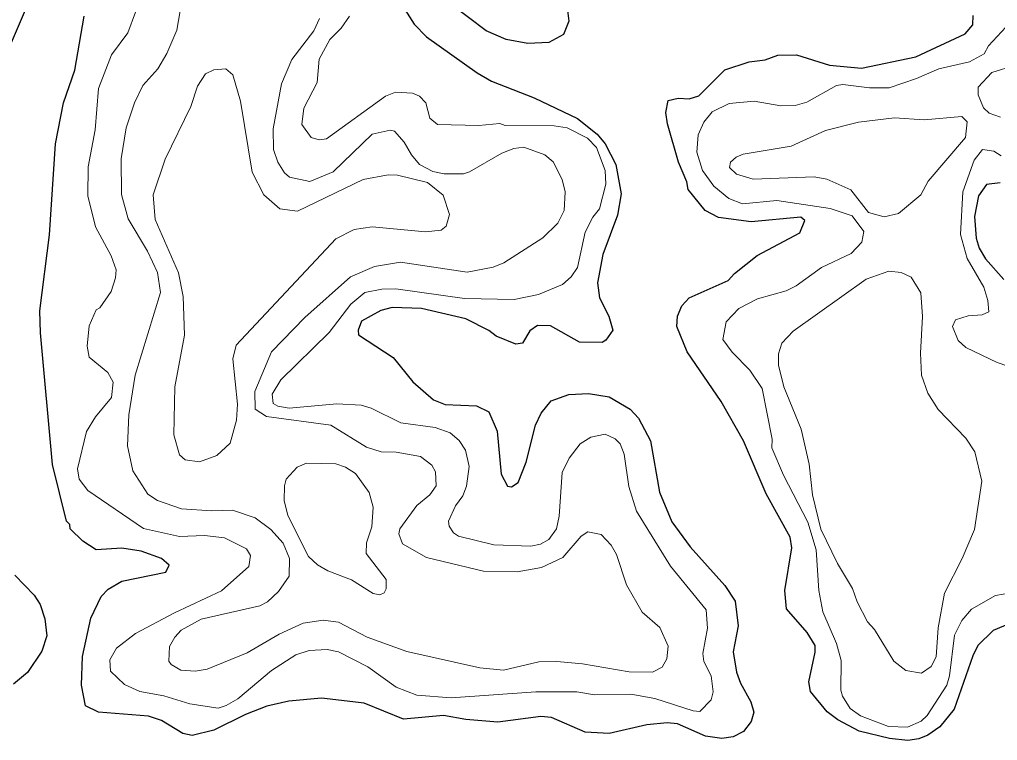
# Model space of a CAD drawing. Extents: x 763.2 to 816.8, y 7896.5 to 7952.7.
# Drawn here: x 766.74 to 770.009, y 7926.256 to 7928.667 of the extents above; entities that cross this region are included whole.
import ezdxf

# ---------------------------------------------------------------- set-up
doc = ezdxf.new("R2010")
doc.units = 0
doc.header["$LTSCALE"] = 0.064
doc.layers.add('1', color=7, linetype='Continuous', lineweight=25)
doc.layers.add('2', color=7, linetype='Continuous', lineweight=13)

msp = doc.modelspace()

# ---------------------------------------------------------------- linework, layer by layer
at = {"layer": '1'}
for points in [[(768.567, 7928.7343), (768.5768, 7928.6608), (768.559, 7928.6165), (768.5095, 7928.5895), (768.4389, 7928.5864), (768.3667, 7928.5996), (768.3003, 7928.6293), (768.1818, 7928.7182)], [(766.7655, 7928.7138), (766.6889, 7928.5346)], [(768.0283, 7928.6998), (768.0589, 7928.6511), (768.1004, 7928.6095), (768.2699, 7928.4881), (768.3174, 7928.4607), (768.4603, 7928.4047), (768.6049, 7928.3357), (768.6714, 7928.283), (768.6976, 7928.2507), (768.733, 7928.1821), (768.751, 7928.0843), (768.7391, 7928.013), (768.6899, 7927.8814), (768.6724, 7927.7861), (768.6789, 7927.7359), (768.7103, 7927.6752), (768.7232, 7927.6279), (768.7006, 7927.5943), (768.6874, 7927.5866), (768.6126, 7927.5883), (768.515, 7927.6427), (768.4722, 7927.6435), (768.4463, 7927.6258), (768.4219, 7927.5842), (768.3995, 7927.5808), (768.3334, 7927.608), (768.3089, 7927.6266), (768.2317, 7927.6659), (768.0839, 7927.7006), (767.9861, 7927.7038), (767.9478, 7927.6936), (767.8839, 7927.6578), (767.8724, 7927.6279), (767.8736, 7927.6125), (767.9894, 7927.5366), (768.0549, 7927.4552), (768.1244, 7927.3955), (768.1626, 7927.3796), (768.268, 7927.3751), (768.3094, 7927.3545), (768.337, 7927.2906), (768.3504, 7927.1467), (768.3719, 7927.1068), (768.3852, 7927.1044), (768.4074, 7927.1184), (768.4342, 7927.187), (768.4655, 7927.3105), (768.4835, 7927.3505), (768.5169, 7927.3919), (768.5769, 7927.4129), (768.6427, 7927.4162), (768.7117, 7927.4046), (768.7816, 7927.364), (768.809, 7927.3334), (768.8496, 7927.2585), (768.8796, 7927.0869), (768.9211, 7926.9868), (768.9818, 7926.903), (769.0983, 7926.7747), (769.1325, 7926.722), (769.1422, 7926.6396), (769.1261, 7926.552), (769.1371, 7926.4845), (769.1502, 7926.4471), (769.1846, 7926.3849)], [(769.088, 7926.2627), (769.0328, 7926.2707), (768.9393, 7926.3115), (768.9056, 7926.3151), (768.837, 7926.308), (768.7114, 7926.2795), (768.6311, 7926.2838), (768.5185, 7926.3328), (768.4824, 7926.3364), (768.3387, 7926.3169), (768.2316, 7926.3263), (768.157, 7926.3397), (768.0235, 7926.3268), (767.8926, 7926.3809), (767.7494, 7926.3973), (767.641, 7926.3875), (767.5672, 7926.3707), (767.4956, 7926.3431), (767.3897, 7926.2903), (767.3174, 7926.2727), (767.2861, 7926.2789), (767.2145, 7926.3233), (767.1709, 7926.3378), (767.0042, 7926.3512), (766.9603, 7926.3724), (766.9479, 7926.4408), (766.9506, 7926.5368), (766.9791, 7926.6652), (767.0132, 7926.7376), (767.0363, 7926.7617), (767.0828, 7926.7892), (767.2299, 7926.8193), (767.2402, 7926.8421), (767.2153, 7926.8643), (767.1464, 7926.8889), (767.0822, 7926.8986), (766.996, 7926.8939), (766.9522, 7926.9229), (766.9095, 7926.964), (766.9084, 7926.9779), (766.8975, 7926.9896), (766.851, 7927.1794), (766.8103, 7927.6193), (766.8087, 7927.6923), (766.84, 7927.9471), (766.8601, 7928.2508), (766.8873, 7928.3885), (766.9253, 7928.4976), (766.9565, 7928.6777)], [(769.5467, 7926.2873), (769.4752, 7926.3255), (769.4398, 7926.3514), (769.3845, 7926.4197), (769.3792, 7926.4518), (769.4001, 7926.5511), (769.3996, 7926.5734), (769.3727, 7926.6169), (769.3036, 7926.6966), (769.2986, 7926.7573), (769.3214, 7926.9002), (769.3166, 7926.9358), (769.2363, 7927.0804), (769.1607, 7927.2578), (769.0851, 7927.3894), (768.9718, 7927.5553), (768.937, 7927.6406), (768.9401, 7927.6752), (768.9537, 7927.7092), (768.9786, 7927.736), (769.1087, 7927.794), (769.1297, 7927.8176), (769.2055, 7927.8776), (769.3485, 7927.9537), (769.3652, 7927.9944), (769.3523, 7928.0059), (769.1858, 7927.99), (769.0767, 7928.0048), (769.0317, 7928.0283), (768.9753, 7928.099), (768.9707, 7928.1245), (768.9432, 7928.1895), (768.9059, 7928.3185), (768.9009, 7928.3563), (768.9082, 7928.3958), (768.9418, 7928.4039), (768.9786, 7928.4011), (769.0108, 7928.4116), (769.098, 7928.4982), (769.1796, 7928.525), (769.2326, 7928.5326), (769.2754, 7928.5472), (769.3379, 7928.5488), (769.448, 7928.5141), (769.5547, 7928.5043), (769.7365, 7928.5419), (769.9008, 7928.6189), (769.9271, 7928.6493), (769.9277, 7928.6808)], [(770.0183, 7928.1207), (769.9721, 7928.1157), (769.9461, 7928.0768), (769.9329, 7928.0079), (769.9384, 7927.9359), (769.9477, 7927.9028), (769.969, 7927.8667), (770.0303, 7927.7971)], [(766.7244, 7926.8089), (766.7892, 7926.7418), (766.8098, 7926.7102), (766.8251, 7926.6629), (766.8315, 7926.606), (766.8147, 7926.5545), (766.7675, 7926.4829), (766.7204, 7926.4439)], [(770.0643, 7926.653), (769.9952, 7926.6233), (769.944, 7926.5741), (769.9266, 7926.539), (769.8649, 7926.3606), (769.817, 7926.3016)], [(769.1846, 7926.3849), (769.1948, 7926.3508), (769.1857, 7926.3198), (769.1604, 7926.2864), (769.1258, 7926.2678), (769.088, 7926.2627)], [(769.817, 7926.3016), (769.7767, 7926.2743), (769.7462, 7926.2619), (769.7093, 7926.2561), (769.6481, 7926.2622), (769.5467, 7926.2873)]]:
    msp.add_lwpolyline(points, dxfattribs=at)
at = {"layer": '2'}
for points in [[(768.2101, 7927.2586), (768.2313, 7927.2264), (768.2432, 7927.1717), (768.2346, 7927.106), (768.2218, 7927.0745), (768.1971, 7927.0409), (768.1746, 7926.9891), (768.1761, 7926.9725), (768.1905, 7926.9501), (768.2078, 7926.9395), (768.3262, 7926.9098), (768.4494, 7926.9053), (768.4822, 7926.9121), (768.5095, 7926.9285), (768.5357, 7926.9635), (768.544, 7927.0061), (768.554, 7927.1521), (768.5778, 7927.1997), (768.6143, 7927.2481), (768.6499, 7927.2702), (768.6979, 7927.2798), (768.7314, 7927.265), (768.7485, 7927.2481), (768.7617, 7927.2137), (768.7765, 7927.105), (768.803, 7927.0232), (768.9168, 7926.8393), (769.0354, 7926.6924), (769.0404, 7926.6314), (769.0241, 7926.5472), (769.0277, 7926.5201), (769.052, 7926.4723), (769.0589, 7926.4188), (769.0526, 7926.3916), (769.014, 7926.3532), (768.9919, 7926.3546), (768.8641, 7926.3961), (768.784, 7926.4104), (768.6624, 7926.4089), (768.6032, 7926.4187), (768.4663, 7926.4188), (768.1832, 7926.399), (768.0682, 7926.4072), (767.9997, 7926.4346), (767.9047, 7926.5025), (767.8065, 7926.5523), (767.7691, 7926.56), (767.7086, 7926.5566), (767.6635, 7926.5428), (767.5821, 7926.4897), (767.47, 7926.3952), (767.4308, 7926.3725), (767.4039, 7926.3646), (767.3092, 7926.3783), (767.2227, 7926.4055), (767.142, 7926.4199), (767.0913, 7926.4434), (767.0442, 7926.4873), (767.0424, 7926.5257), (767.0649, 7926.5648), (767.1277, 7926.6134), (767.2583, 7926.683), (767.4154, 7926.7564), (767.5073, 7926.838), (767.512, 7926.8748), (767.4988, 7926.8965), (767.4258, 7926.9333), (767.359, 7926.9411), (767.2753, 7926.9381), (767.1549, 7926.9654), (766.9686, 7927.092), (766.9401, 7927.1295), (766.9339, 7927.1649), (766.9637, 7927.2895), (766.9943, 7927.3386), (767.048, 7927.4025), (767.0535, 7927.4544), (767.0352, 7927.4868), (766.9736, 7927.5376), (766.9664, 7927.5747), (766.9728, 7927.6423), (766.9964, 7927.696), (767.0091, 7927.7028), (767.0465, 7927.7575), (767.0615, 7927.8035), (767.0634, 7927.8298), (767.0469, 7927.8764), (766.9946, 7927.9731), (766.9682, 7928.077), (766.9697, 7928.1748), (766.9926, 7928.2978), (767.0044, 7928.4357), (767.0479, 7928.5488), (767.1027, 7928.6226), (767.1274, 7928.6917)], [(767.2769, 7928.6955), (767.2662, 7928.6313), (767.2326, 7928.5534), (767.2022, 7928.5022), (767.1528, 7928.4462), (767.125, 7928.3882), (767.0964, 7928.3044), (767.0798, 7928.2012), (767.0815, 7928.0814), (767.1038, 7928.0003), (767.1681, 7927.8917), (767.2011, 7927.8214), (767.2113, 7927.7537), (767.1265, 7927.4777), (767.1054, 7927.3447), (767.1012, 7927.2414), (767.1187, 7927.1579), (767.1696, 7927.08), (767.202, 7927.0583), (767.2813, 7927.0303), (767.3832, 7927.0236), (767.4522, 7927.0267), (767.5278, 7927.0007), (767.5808, 7926.9611), (767.6217, 7926.9154), (767.6431, 7926.8647), (767.6415, 7926.8053), (767.6057, 7926.7545)], [(768.7688, 7926.776), (768.7359, 7926.8778), (768.7174, 7926.9089), (768.6847, 7926.9446), (768.6401, 7926.9538), (768.6181, 7926.9396), (768.556, 7926.868), (768.4849, 7926.8345), (768.4041, 7926.82), (768.2914, 7926.8227), (768.1004, 7926.8674), (768.0199, 7926.9138), (768.0085, 7926.9468), (768.012, 7926.9634), (768.068, 7927.042), (768.1118, 7927.0777), (768.133, 7927.1076), (768.1304, 7927.1545), (768.1189, 7927.1771), (768.0808, 7927.2054), (767.9998, 7927.2206), (767.9491, 7927.2209), (767.8999, 7927.2372), (767.7813, 7927.3108), (767.5656, 7927.3397), (767.5283, 7927.3636), (767.527, 7927.4232), (767.582, 7927.5554), (767.694, 7927.6706), (767.8461, 7927.8065), (767.9273, 7927.8413), (768.0135, 7927.8549), (768.2361, 7927.8223), (768.3238, 7927.8387), (768.3587, 7927.8528), (768.4899, 7927.9371), (768.5396, 7927.9854), (768.5605, 7928.0283), (768.5639, 7928.0906), (768.5538, 7928.1322), (768.5245, 7928.1914), (768.4965, 7928.2147), (768.4257, 7928.2395), (768.3924, 7928.2361), (768.3524, 7928.2199), (768.2448, 7928.157), (768.2246, 7928.1509), (768.1595, 7928.1509), (768.1223, 7928.1591), (768.0772, 7928.1825), (768.0502, 7928.2144), (768.0264, 7928.2562), (767.9933, 7928.2934), (767.9787, 7928.297), (767.9188, 7928.2834), (767.7886, 7928.1579), (767.7108, 7928.1248), (767.6431, 7928.1397), (767.626, 7928.1541), (767.6034, 7928.1898), (767.5893, 7928.2321), (767.5878, 7928.3009), (767.6164, 7928.4514), (767.6501, 7928.5335), (767.7238, 7928.6295), (767.7435, 7928.6708)], [(767.8436, 7928.6783), (767.815, 7928.6379), (767.7773, 7928.5999), (767.7423, 7928.5338), (767.7354, 7928.4557), (767.6905, 7928.3705), (767.6836, 7928.316), (767.7147, 7928.2726), (767.7416, 7928.2647), (767.7669, 7928.2674), (767.9634, 7928.4101), (767.9972, 7928.4236), (768.0536, 7928.4205), (768.0773, 7928.4104), (768.0986, 7928.3884), (768.1123, 7928.3368), (768.1374, 7928.3154), (768.276, 7928.312), (768.3463, 7928.3186), (768.3634, 7928.312), (768.5269, 7928.3119), (768.5709, 7928.3051), (768.6387, 7928.2696), (768.6691, 7928.2388), (768.6984, 7928.1624), (768.7003, 7928.1161), (768.6792, 7928.0338), (768.6571, 7928.0055), (768.6315, 7927.9559), (768.605, 7927.8377), (768.5842, 7927.8065), (768.5549, 7927.7808), (768.4748, 7927.747), (768.3938, 7927.7304), (768.2279, 7927.7336), (767.9984, 7927.7663), (767.9513, 7927.7649), (767.8947, 7927.7535), (767.8474, 7927.7153), (767.7755, 7927.6206), (767.6141, 7927.4622), (767.5849, 7927.4143), (767.5886, 7927.3823), (767.6041, 7927.3736), (767.6413, 7927.3669), (767.8012, 7927.3817), (767.8828, 7927.3769)], [(770.079, 7926.7539), (770.0022, 7926.7409), (769.922, 7926.6952), (769.8901, 7926.657), (769.8658, 7926.6079), (769.8487, 7926.4723), (769.8395, 7926.4412), (769.7742, 7926.3395), (769.7541, 7926.3206), (769.7083, 7926.3007), (769.6451, 7926.3031), (769.5514, 7926.3382), (769.5173, 7926.3633), (769.4909, 7926.404), (769.4858, 7926.4243), (769.4872, 7926.5229), (769.4714, 7926.5801), (769.4252, 7926.686), (769.4117, 7926.7571), (769.4034, 7926.8936), (769.3755, 7926.9857), (769.2936, 7927.1431), (769.2546, 7927.2349), (769.2556, 7927.2639), (769.2227, 7927.4327), (769.181, 7927.4939), (769.122, 7927.5546), (769.0917, 7927.5968), (769.1028, 7927.6554), (769.1446, 7927.7009), (769.2073, 7927.7331), (769.3027, 7927.7596), (769.3367, 7927.7767), (769.4206, 7927.8373), (769.5203, 7927.8847), (769.556, 7927.922), (769.5628, 7927.9584), (769.5233, 7928.0101), (769.4505, 7928.0344), (769.2712, 7928.0621), (769.1569, 7928.0505), (769.111, 7928.0688), (769.0607, 7928.1093), (769.0228, 7928.1618), (769.0041, 7928.223), (769.0093, 7928.2807), (769.0277, 7928.324), (769.0555, 7928.358), (769.1128, 7928.3858), (769.1958, 7928.3941), (769.2855, 7928.3778), (769.3329, 7928.3794), (769.3724, 7928.3909), (769.4711, 7928.4467), (769.4921, 7928.4497), (769.5819, 7928.4382), (769.647, 7928.4382), (769.7391, 7928.4692), (769.8129, 7928.5025), (769.9154, 7928.5259), (769.9642, 7928.5526), (769.9794, 7928.5785), (770.0375, 7928.6418)], [(770.0199, 7928.3399), (769.9818, 7928.3535), (769.9626, 7928.3712), (769.9445, 7928.4149), (769.9444, 7928.4412), (769.9903, 7928.4892), (770.0699, 7928.5143)], [(770.0218, 7928.2109), (769.9969, 7928.2263), (769.9593, 7928.2327), (769.9312, 7928.1969), (769.8935, 7928.0908), (769.8852, 7927.9477), (769.908, 7927.8673), (769.9632, 7927.7721), (769.9772, 7927.7278), (769.9803, 7927.6889), (769.958, 7927.6795), (769.9115, 7927.6759), (769.8694, 7927.663), (769.8592, 7927.64), (769.8775, 7927.5933), (769.904, 7927.5698), (770.0078, 7927.5201), (770.0757, 7927.4967)], [(767.8828, 7927.3769), (767.9157, 7927.3671), (768.0149, 7927.3177), (768.1299, 7927.3027), (768.1798, 7927.2843), (768.2101, 7927.2586)], [(767.259, 7926.6011), (767.2418, 7926.5703), (767.2393, 7926.5213), (767.2473, 7926.5097), (767.28, 7926.4909), (767.3279, 7926.4878), (767.3674, 7926.4944), (767.5009, 7926.5495), (767.6079, 7926.6112), (767.6889, 7926.6484), (767.7552, 7926.6586), (767.8066, 7926.6512), (767.9025, 7926.6014), (768.0346, 7926.5535), (768.2785, 7926.4992), (768.3579, 7926.4912), (768.4757, 7926.519), (768.5364, 7926.5206), (768.6223, 7926.5124), (768.7783, 7926.4853), (768.8556, 7926.4845), (768.8882, 7926.5006), (768.904, 7926.5295), (768.9088, 7926.5714), (768.8811, 7926.6333), (768.8218, 7926.6852), (768.7688, 7926.776)], [(767.6057, 7926.7545), (767.5692, 7926.7201), (767.5432, 7926.7068), (767.3475, 7926.6612), (767.2808, 7926.6245), (767.259, 7926.6011)]]:
    msp.add_lwpolyline(points, dxfattribs=at)
for points in [[(768.1498, 7927.9622), (768.1659, 7927.9763), (768.1775, 7928.0151), (768.1559, 7928.0799), (768.1036, 7928.1213), (768.0037, 7928.1461), (767.9728, 7928.1475), (767.8887, 7928.1323), (767.6693, 7928.0262), (767.6109, 7928.0343), (767.5564, 7928.0803), (767.5178, 7928.1569), (767.4794, 7928.3943), (767.4532, 7928.4818), (767.4298, 7928.5025), (767.3896, 7928.499), (767.3614, 7928.4848), (767.3348, 7928.4443), (767.313, 7928.3761), (767.2267, 7928.1999), (767.1867, 7928.0802), (767.1942, 7927.9979), (767.2718, 7927.8198), (767.287, 7927.7404), (767.2917, 7927.6109), (767.2593, 7927.4383), (767.2558, 7927.2783), (767.2755, 7927.211), (767.2942, 7927.1944), (767.3422, 7927.1882), (767.4003, 7927.2095), (767.4441, 7927.2498), (767.4659, 7927.3275), (767.4691, 7927.3801), (767.453, 7927.5323), (767.465, 7927.5783), (767.7971, 7927.9337), (767.8591, 7927.9647), (767.9189, 7927.9733), (768.0977, 7927.957)], [(769.7774, 7928.126), (769.9029, 7928.2726), (769.9078, 7928.3249), (769.8901, 7928.3426), (769.7642, 7928.3317), (769.665, 7928.3382), (769.5452, 7928.3231), (769.4343, 7928.2953), (769.3199, 7928.2432), (769.1587, 7928.2166), (769.1358, 7928.2066), (769.1172, 7928.1897), (769.113, 7928.1721), (769.1364, 7928.1492), (769.1923, 7928.1329), (769.3961, 7928.1409), (769.4388, 7928.1326), (769.5191, 7928.0972), (769.578, 7928.0213), (769.6301, 7928.0066), (769.6789, 7928.0177), (769.7531, 7928.0804)], [(769.752, 7927.5517), (769.7586, 7927.6737), (769.753, 7927.7528), (769.7206, 7927.8056), (769.6875, 7927.8206), (769.6464, 7927.8254), (769.5701, 7927.799), (769.3264, 7927.6249), (769.2885, 7927.585), (769.2778, 7927.5493), (769.2771, 7927.5113), (769.2954, 7927.4387), (769.3528, 7927.2973), (769.3803, 7927.1803), (769.3907, 7927.0771), (769.4186, 7926.9621), (769.4743, 7926.8477), (769.5247, 7926.7643), (769.5398, 7926.72), (769.575, 7926.6532), (769.5985, 7926.6273), (769.6629, 7926.5212), (769.7029, 7926.4901), (769.7548, 7926.4813), (769.7874, 7926.5038), (769.8044, 7926.5354), (769.811, 7926.6326), (769.8326, 7926.7489), (769.8917, 7926.8641), (769.9322, 7926.9614), (769.9575, 7927.1227), (769.933, 7927.2215), (769.9032, 7927.267), (769.8107, 7927.363), (769.7761, 7927.4173), (769.7554, 7927.4781)], [(767.7712, 7926.8232), (767.736, 7926.8436), (767.7066, 7926.8716), (767.6371, 7927.0087), (767.6254, 7927.0581), (767.6255, 7927.1073), (767.6321, 7927.1297), (767.6681, 7927.1696), (767.7, 7927.1831), (767.7973, 7927.1813), (767.8302, 7927.1699), (767.8636, 7927.1484), (767.909, 7927.0855), (767.9227, 7927.0357), (767.9179, 7926.97), (767.9001, 7926.9173), (767.8985, 7926.8814), (767.9655, 7926.7941), (767.9656, 7926.7636), (767.9589, 7926.7496), (767.9452, 7926.7426), (767.922, 7926.747), (767.8504, 7926.7933)]]:
    msp.add_lwpolyline(points, close=True, dxfattribs=at)

doc.saveas('drawing.dxf')
